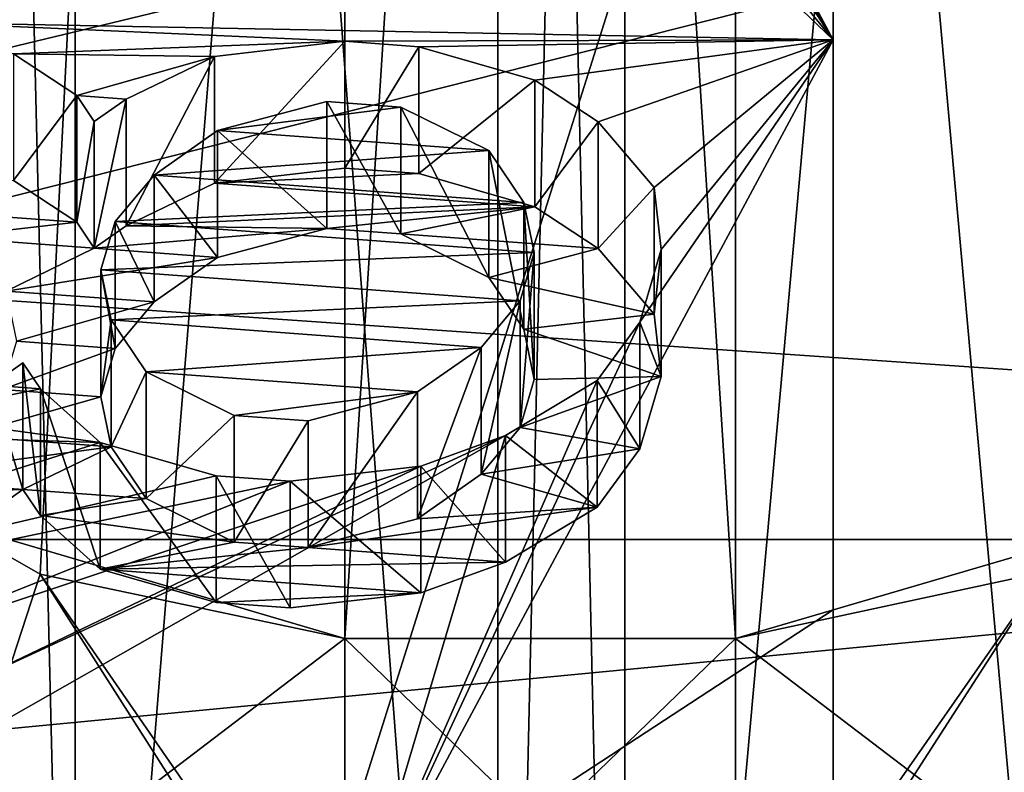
# Model space of a CAD drawing. Header units: millimetres. Extents: x -122 to 122, y -98 to 94.
# Tile 417 of 533: x 79.22 to 82.58, y -14.53 to -11.96. Entities that reach past the tile are written whole.
import ezdxf

# ---------------------------------------------------------------- set-up
doc = ezdxf.new("R2010")
doc.units = ezdxf.units.MM
doc.header["$LTSCALE"] = 26.699852
for name, color, linetype in [('1009', 7, 'CONTINUOUS'), ('1010', 7, 'CONTINUOUS'), ('1012', 7, 'CONTINUOUS'), ('1013', 7, 'CONTINUOUS'), ('1020', 7, 'CONTINUOUS'), ('1021', 7, 'CONTINUOUS'), ('1022', 7, 'CONTINUOUS'), ('1023', 7, 'CONTINUOUS'), ('1133', 7, 'CONTINUOUS'), ('1152', 7, 'CONTINUOUS'), ('1155', 7, 'CONTINUOUS'), ('1156', 7, 'CONTINUOUS'), ('1160', 7, 'CONTINUOUS'), ('1161', 7, 'CONTINUOUS'), ('1162', 7, 'CONTINUOUS'), ('1231', 7, 'CONTINUOUS'), ('1736', 7, 'CONTINUOUS'), ('1737', 7, 'CONTINUOUS'), ('189', 7, 'CONTINUOUS'), ('192', 7, 'CONTINUOUS'), ('193', 7, 'CONTINUOUS'), ('202', 7, 'CONTINUOUS'), ('203', 7, 'CONTINUOUS'), ('206', 7, 'CONTINUOUS'), ('234', 7, 'CONTINUOUS'), ('235', 7, 'CONTINUOUS'), ('236', 7, 'CONTINUOUS'), ('237', 7, 'CONTINUOUS'), ('238', 7, 'CONTINUOUS'), ('239', 7, 'CONTINUOUS'), ('240', 7, 'CONTINUOUS'), ('241', 7, 'CONTINUOUS'), ('242', 7, 'CONTINUOUS'), ('243', 7, 'CONTINUOUS'), ('244', 7, 'CONTINUOUS'), ('245', 7, 'CONTINUOUS'), ('246', 7, 'CONTINUOUS'), ('247', 7, 'CONTINUOUS'), ('248', 7, 'CONTINUOUS'), ('249', 7, 'CONTINUOUS'), ('250', 7, 'CONTINUOUS'), ('251', 7, 'CONTINUOUS'), ('252', 7, 'CONTINUOUS'), ('264', 7, 'CONTINUOUS'), ('265', 7, 'CONTINUOUS'), ('266', 7, 'CONTINUOUS'), ('267', 7, 'CONTINUOUS'), ('268', 7, 'CONTINUOUS'), ('269', 7, 'CONTINUOUS'), ('270', 7, 'CONTINUOUS'), ('271', 7, 'CONTINUOUS'), ('272', 7, 'CONTINUOUS'), ('273', 7, 'CONTINUOUS'), ('274', 7, 'CONTINUOUS'), ('275', 7, 'CONTINUOUS'), ('276', 7, 'CONTINUOUS'), ('277', 7, 'CONTINUOUS'), ('278', 7, 'CONTINUOUS'), ('279', 7, 'CONTINUOUS'), ('280', 7, 'CONTINUOUS'), ('4178', 7, 'CONTINUOUS'), ('4197', 7, 'CONTINUOUS'), ('4200', 7, 'CONTINUOUS'), ('4201', 7, 'CONTINUOUS'), ('4244', 7, 'CONTINUOUS'), ('4245', 7, 'CONTINUOUS'), ('4246', 7, 'CONTINUOUS'), ('4275', 7, 'CONTINUOUS'), ('4781', 7, 'CONTINUOUS'), ('4782', 7, 'CONTINUOUS'), ('4791', 7, 'CONTINUOUS'), ('4792', 7, 'CONTINUOUS'), ('4793', 7, 'CONTINUOUS'), ('4794', 7, 'CONTINUOUS'), ('967', 7, 'CONTINUOUS'), ('969', 7, 'CONTINUOUS')]:
    doc.layers.add(name, color=color, linetype=linetype)

msp = doc.modelspace()

# ---------------------------------------------------------------- linework, layer by layer
at = {"layer": '1009', "color": 250, "linetype": 'Continuous', "true_color": 0x323232}
for points in [[(81.2887, 0, 38.25), (81.2887, -19.125, 33.1255), (83.0113, 0, 38.25), (81.2887, 0, 38.25)], [(83.0113, 0, 38.25), (81.2887, -19.125, 33.1255), (83.0113, -19.125, 33.1255), (83.0113, 0, 38.25)]]:
    msp.add_3dface(points, dxfattribs=at)
at = {"layer": '1010', "color": 250, "linetype": 'Continuous', "true_color": 0x323232}
for points in [[(79.4123, 0, 35.5), (79.4123, -17.75, 30.7439), (80.8557, 0, 38), (79.4123, 0, 35.5)], [(80.8557, 0, 38), (79.4123, -17.75, 30.7439), (80.8557, -19, 32.909), (80.8557, 0, 38)]]:
    msp.add_3dface(points, dxfattribs=at)
at = {"layer": '1012', "color": 250, "linetype": 'Continuous', "true_color": 0x323232}
for points in [[(81.2887, -19.125, -33.1255), (81.2887, 0, -38.25), (83.0113, -19.125, -33.1255), (81.2887, -19.125, -33.1255)], [(83.0113, -19.125, -33.1255), (81.2887, 0, -38.25), (83.0113, 0, -38.25), (83.0113, -19.125, -33.1255)]]:
    msp.add_3dface(points, dxfattribs=at)
at = {"layer": '1013', "color": 250, "linetype": 'Continuous', "true_color": 0x323232}
for points in [[(79.4123, -17.75, -30.7439), (79.4123, 0, -35.5), (80.8557, -19, -32.909), (79.4123, -17.75, -30.7439)], [(80.8557, -19, -32.909), (79.4123, 0, -35.5), (80.8557, 0, -38), (80.8557, -19, -32.909)]]:
    msp.add_3dface(points, dxfattribs=at)
at = {"layer": '1020', "color": 250, "linetype": 'Continuous', "true_color": 0x323232}
for points in [[(81.2887, -19.125, 33.1255), (81.2887, 0, 38.25), (80.8557, -19, 32.909), (81.2887, -19.125, 33.1255)], [(81.2887, 0, 38.25), (80.8557, 0, 38), (80.8557, -19, 32.909), (81.2887, 0, 38.25)]]:
    msp.add_3dface(points, dxfattribs=at)
at = {"layer": '1021', "color": 250, "linetype": 'Continuous', "true_color": 0x323232}
for points in [[(81.2887, 0, -38.25), (81.2887, -19.125, -33.1255), (80.8557, 0, -38), (81.2887, 0, -38.25)], [(81.2887, -19.125, -33.1255), (80.8557, -19, -32.909), (80.8557, 0, -38), (81.2887, -19.125, -33.1255)]]:
    msp.add_3dface(points, dxfattribs=at)
at = {"layer": '1022', "color": 250, "linetype": 'Continuous', "true_color": 0x323232}
for points in [[(78.9793, 0, 35.25), (78.9793, -17.625, 30.5274), (79.4123, 0, 35.5), (78.9793, 0, 35.25)], [(78.9793, -17.625, 30.5274), (79.4123, -17.75, 30.7439), (79.4123, 0, 35.5), (78.9793, -17.625, 30.5274)]]:
    msp.add_3dface(points, dxfattribs=at)
at = {"layer": '1023', "color": 250, "linetype": 'Continuous', "true_color": 0x323232}
for points in [[(78.9793, -17.625, -30.5274), (78.9793, 0, -35.25), (79.4123, -17.75, -30.7439), (78.9793, -17.625, -30.5274)], [(78.9793, 0, -35.25), (79.4123, 0, -35.5), (79.4123, -17.75, -30.7439), (78.9793, 0, -35.25)]]:
    msp.add_3dface(points, dxfattribs=at)
at = {"layer": '1133', "color": 250, "linetype": 'Continuous', "true_color": 0x323232}
for points in [[(103.1595, -13.7317, -39.9563), (103.1595, 4.0619, -42.0543), (36.8405, -13.7317, -39.9563), (103.1595, -13.7317, -39.9563)], [(36.8405, -13.7317, -39.9563), (103.1595, 4.0619, -42.0543), (36.8405, 4.0619, -42.0543), (36.8405, -13.7317, -39.9563)]]:
    msp.add_3dface(points, dxfattribs=at)
at = {"layer": '1152', "color": 250, "linetype": 'Continuous', "true_color": 0x323232}
for points in [[(80.3327, -14.0706, -51.3574), (80.3327, 6.8023, -52.8137), (81.6673, -14.0706, -51.3574), (80.3327, -14.0706, -51.3574)], [(81.6673, -14.0706, -51.3574), (80.3327, 6.8023, -52.8137), (81.6673, 6.8023, -52.8137), (81.6673, -14.0706, -51.3574)]]:
    msp.add_3dface(points, dxfattribs=at)
at = {"layer": '1155', "color": 250, "linetype": 'Continuous', "true_color": 0x323232}
for points in [[(78.9815, 6.8822, -52.2735), (80.3327, 6.8023, -52.8137), (78.9799, -13.6721, -50.9196), (78.9815, 6.8822, -52.2735)], [(80.3327, 6.8023, -52.8137), (80.3327, -14.0706, -51.3574), (78.9799, -13.6721, -50.9196), (80.3327, 6.8023, -52.8137)], [(78.9799, -13.6721, -50.9196), (80.3327, -14.0706, -51.3574), (79.2933, -13.8509, -51.1153), (78.9799, -13.6721, -50.9196)]]:
    msp.add_3dface(points, dxfattribs=at)
at = {"layer": '1156', "color": 250, "linetype": 'Continuous', "true_color": 0x323232}
for points in [[(81.6673, 6.8023, -52.8137), (83.0185, 6.8814, -52.2736), (83.015, -13.6756, -50.9235), (81.6673, 6.8023, -52.8137)], [(81.6673, -14.0706, -51.3574), (81.6673, 6.8023, -52.8137), (82.7243, -13.8427, -51.1063), (81.6673, -14.0706, -51.3574)], [(81.6673, 6.8023, -52.8137), (83.015, -13.6756, -50.9235), (82.7243, -13.8427, -51.1063), (81.6673, 6.8023, -52.8137)]]:
    msp.add_3dface(points, dxfattribs=at)
at = {"layer": '1160', "color": 250, "linetype": 'Continuous', "true_color": 0x323232}
for points in [[(78.9799, -13.6721, -50.9196), (79.2933, -13.8509, -51.1153), (78.8532, -15.1979, -51.0817), (78.9799, -13.6721, -50.9196)], [(79.2933, -13.8509, -51.1153), (80.3327, -14.0706, -51.3574), (78.8532, -15.1979, -51.0817), (79.2933, -13.8509, -51.1153)], [(78.8532, -15.1979, -51.0817), (80.3327, -14.0706, -51.3574), (80.3327, -15.3592, -51.4364), (78.8532, -15.1979, -51.0817)]]:
    msp.add_3dface(points, dxfattribs=at)
at = {"layer": '1161', "color": 250, "linetype": 'Continuous', "true_color": 0x323232}
for points in [[(80.3327, -14.0706, -51.3574), (81.6673, -14.0706, -51.3574), (81.6673, -15.3592, -51.4364), (80.3327, -14.0706, -51.3574)], [(80.3327, -15.3592, -51.4364), (80.3327, -14.0706, -51.3574), (81.6673, -15.3592, -51.4364), (80.3327, -15.3592, -51.4364)]]:
    msp.add_3dface(points, dxfattribs=at)
at = {"layer": '1162', "color": 250, "linetype": 'Continuous', "true_color": 0x323232}
for points in [[(81.6673, -14.0706, -51.3574), (82.7243, -13.8427, -51.1063), (81.6673, -15.3592, -51.4364), (81.6673, -14.0706, -51.3574)], [(82.7243, -13.8427, -51.1063), (81.6673, -15.4838, -51.4926), (81.6673, -15.3592, -51.4364), (82.7243, -13.8427, -51.1063)], [(81.6673, -15.4838, -51.4926), (82.7243, -13.8427, -51.1063), (83.1468, -15.1978, -51.0817), (81.6673, -15.4838, -51.4926)]]:
    msp.add_3dface(points, dxfattribs=at)
at = {"layer": '1231', "color": 250, "linetype": 'Continuous', "true_color": 0x323232}
for points in [[(103.1595, -13.7317, -39.9563), (36.8405, -13.7317, -39.9563), (35.9716, -19.4191, -39.7149), (103.1595, -13.7317, -39.9563)], [(103.5236, -17.3593, -39.4205), (103.1595, -13.7317, -39.9563), (35.9716, -19.4191, -39.7149), (103.5236, -17.3593, -39.4205)]]:
    msp.add_3dface(points, dxfattribs=at)
at = {"layer": '1736', "color": 250, "linetype": 'Continuous', "true_color": 0x323232}
for points in [[(31.5, -4.939, -46.9912), (108.5, -23.625, -40.9197), (31.5, -23.625, -40.9197), (31.5, -4.939, -46.9912)], [(108.5, -4.939, -46.9912), (108.5, -23.625, -40.9197), (31.5, -4.939, -46.9912), (108.5, -4.939, -46.9912)]]:
    msp.add_3dface(points, dxfattribs=at)
at = {"layer": '1737', "color": 250, "linetype": 'Continuous', "true_color": 0x323232}
for points in [[(108.5, -5.148, -48.9802), (108.5, -24.625, -42.6518), (31.5, -5.148, -48.9802), (108.5, -5.148, -48.9802)], [(31.5, -5.148, -48.9802), (108.5, -24.625, -42.6518), (31.5, -24.625, -42.6518), (31.5, -5.148, -48.9802)]]:
    msp.add_3dface(points, dxfattribs=at)
at = {"layer": '189', "color": 7, "linetype": 'Continuous', "true_color": 0xf5f5f5}
for points in [[(82, -12.025, 77.9279), (80.3912, -9.0246, 72.731), (80.8335, -10.0958, 74.5865), (82, -12.025, 77.9279)], [(80.921, -10.3456, 75.0192), (82, -12.025, 77.9279), (80.8335, -10.0958, 74.5865), (80.921, -10.3456, 75.0192)], [(80.8203, -10.5847, 75.4333), (82, -12.025, 77.9279), (80.921, -10.3456, 75.0192), (80.8203, -10.5847, 75.4333)], [(80.6637, -10.7453, 75.7114), (82, -12.025, 77.9279), (80.8203, -10.5847, 75.4333), (80.6637, -10.7453, 75.7114)], [(78.6368, -11.9473, 77.7933), (78.8894, -11.9659, 77.8256), (80.6637, -10.7453, 75.7114), (78.6368, -11.9473, 77.7933)], [(78.8894, -11.9659, 77.8256), (82, -12.025, 77.9279), (80.6637, -10.7453, 75.7114), (78.8894, -11.9659, 77.8256)], [(80.3329, -12.0305, 77.9374), (82, -12.025, 77.9279), (78.8894, -11.9659, 77.8256), (80.3329, -12.0305, 77.9374)], [(79.2018, -12.0733, 78.0115), (80.3329, -12.0305, 77.9374), (78.8894, -11.9659, 77.8256), (79.2018, -12.0733, 78.0115)], [(79.8875, -12.0818, 78.0263), (80.3329, -12.0305, 77.9374), (79.2018, -12.0733, 78.0115), (79.8875, -12.0818, 78.0263)], [(80.5854, -12.0492, 77.9698), (82, -12.025, 77.9279), (80.3329, -12.0305, 77.9374), (80.5854, -12.0492, 77.9698)], [(80.3912, -15.0254, 83.1247), (82, -12.025, 77.9279), (81.3398, -12.9894, 79.5983), (80.3912, -15.0254, 83.1247)], [(80.982, -12.1627, 78.1664), (82, -12.025, 77.9279), (80.5854, -12.0492, 77.9698), (80.982, -12.1627, 78.1664)], [(81.198, -12.305, 78.413), (82, -12.025, 77.9279), (80.982, -12.1627, 78.1664), (81.198, -12.305, 78.413)], [(81.3897, -12.5298, 78.8022), (82, -12.025, 77.9279), (81.198, -12.305, 78.413), (81.3897, -12.5298, 78.8022)], [(81.3398, -12.9894, 79.5983), (82, -12.025, 77.9279), (81.4129, -12.7421, 79.17), (81.3398, -12.9894, 79.5983)], [(81.4129, -12.7421, 79.17), (82, -12.025, 77.9279), (81.3897, -12.5298, 78.8022), (81.4129, -12.7421, 79.17)], [(79.4178, -12.2156, 78.258), (79.8875, -12.0818, 78.0263), (79.2018, -12.0733, 78.0115), (79.4178, -12.2156, 78.258)], [(79.5862, -12.228, 78.2796), (79.8875, -12.0818, 78.0263), (79.4178, -12.2156, 78.258), (79.5862, -12.228, 78.2796)], [(79.4776, -12.3042, 78.4116), (79.5862, -12.228, 78.2796), (79.4178, -12.2156, 78.258), (79.4776, -12.3042, 78.4116)], [(80.2719, -12.2366, 78.2944), (79.8986, -12.3354, 78.4655), (80.5245, -12.2553, 78.3267), (80.2719, -12.2366, 78.2944)], [(80.5245, -12.2553, 78.3267), (79.8986, -12.3354, 78.4655), (80.8247, -12.4038, 78.584), (80.5245, -12.2553, 78.3267)], [(79.8986, -12.3354, 78.4655), (79.6815, -12.4878, 78.7295), (80.8247, -12.4038, 78.584), (79.8986, -12.3354, 78.4655)], [(80.8247, -12.4038, 78.584), (79.6815, -12.4878, 78.7295), (80.9444, -12.5811, 78.8911), (80.8247, -12.4038, 78.584)], [(79.6815, -12.4878, 78.7295), (79.5485, -12.6464, 79.0043), (80.9444, -12.5811, 78.8911), (79.6815, -12.4878, 78.7295)], [(80.9444, -12.5811, 78.8911), (79.5485, -12.6464, 79.0043), (80.9798, -12.7522, 79.1875), (80.9444, -12.5811, 78.8911)], [(79.5485, -12.6464, 79.0043), (79.4998, -12.8113, 79.2899), (80.9798, -12.7522, 79.1875), (79.5485, -12.6464, 79.0043)], [(79.4998, -12.8113, 79.2899), (80.9311, -12.9171, 79.4731), (80.9798, -12.7522, 79.1875), (79.4998, -12.8113, 79.2899)], [(79.5353, -12.9824, 79.5862), (80.9311, -12.9171, 79.4731), (79.4998, -12.8113, 79.2899), (79.5353, -12.9824, 79.5862)], [(80.7981, -13.0758, 79.7479), (80.9311, -12.9171, 79.4731), (79.5353, -12.9824, 79.5862), (80.7981, -13.0758, 79.7479)], [(79.6549, -13.1597, 79.8933), (80.7981, -13.0758, 79.7479), (79.5353, -12.9824, 79.5862), (79.6549, -13.1597, 79.8933)], [(81.1947, -13.1893, 79.9445), (80.3912, -15.0254, 83.1247), (81.3398, -12.9894, 79.5983), (81.1947, -13.1893, 79.9445)], [(80.581, -13.2282, 80.0119), (80.7981, -13.0758, 79.7479), (79.6549, -13.1597, 79.8933), (80.581, -13.2282, 80.0119)], [(79.2339, -13.1286, 79.8394), (79.1254, -13.2048, 79.9715), (79.2938, -13.2173, 79.993), (79.2339, -13.1286, 79.8394)], [(79.9551, -13.3083, 80.1506), (80.581, -13.2282, 80.0119), (79.6549, -13.1597, 79.8933), (79.9551, -13.3083, 80.1506)], [(79.1254, -13.2048, 79.9715), (78.8362, -13.3098, 80.1533), (79.2938, -13.2173, 79.993), (79.1254, -13.2048, 79.9715)], [(80.8812, -13.3767, 80.2692), (80.3912, -15.0254, 83.1247), (81.1947, -13.1893, 79.9445), (80.8812, -13.3767, 80.2692)], [(79.2938, -13.2173, 79.993), (78.8362, -13.3098, 80.1533), (79.4976, -13.4008, 80.3109), (79.2938, -13.2173, 79.993)], [(80.2077, -13.3269, 80.183), (80.581, -13.2282, 80.0119), (79.9551, -13.3083, 80.1506), (80.2077, -13.3269, 80.183)], [(78.8362, -13.3098, 80.1533), (78.4751, -13.3674, 80.253), (79.4976, -13.4008, 80.3109), (78.8362, -13.3098, 80.1533)], [(79.4976, -13.4008, 80.3109), (78.4751, -13.3674, 80.253), (77.0277, -14.1857, 81.6703), (79.4976, -13.4008, 80.3109)], [(80.3912, -15.0254, 83.1247), (80.8812, -13.3767, 80.2692), (78.4996, -14.7324, 82.6172), (80.3912, -15.0254, 83.1247)], [(80.8812, -13.3767, 80.2692), (79.0561, -14.2197, 81.7292), (78.4996, -14.7324, 82.6172), (80.8812, -13.3767, 80.2692)], [(80.8812, -13.3767, 80.2692), (80.5921, -13.4817, 80.451), (79.0561, -14.2197, 81.7292), (80.8812, -13.3767, 80.2692)], [(79.8942, -13.5144, 80.5076), (79.4976, -13.4008, 80.3109), (77.0277, -14.1857, 81.6703), (79.8942, -13.5144, 80.5076)], [(80.1468, -13.533, 80.5399), (79.8942, -13.5144, 80.5076), (77.0277, -14.1857, 81.6703), (80.1468, -13.533, 80.5399)], [(80.5921, -13.4817, 80.451), (80.1468, -13.533, 80.5399), (78.6821, -14.1182, 81.5534), (80.5921, -13.4817, 80.451)], [(79.0561, -14.2197, 81.7292), (80.5921, -13.4817, 80.451), (78.6821, -14.1182, 81.5534), (79.0561, -14.2197, 81.7292)], [(80.1468, -13.533, 80.5399), (77.0277, -14.1857, 81.6703), (78.6821, -14.1182, 81.5534), (80.1468, -13.533, 80.5399)]]:
    msp.add_3dface(points, dxfattribs=at)
at = {"layer": '192', "color": 7, "linetype": 'Continuous', "true_color": 0xf5f5f5}
for points in [[(82, -10.5551, 74.8312), (82, -19.3673, 65.6888), (82, -9.4891, 71.392), (82, -10.5551, 74.8312)], [(82, -12.025, 77.9279), (82, -21.8129, 68.3317), (82, -10.5551, 74.8312), (82, -12.025, 77.9279)], [(82, -21.8129, 68.3317), (82, -19.3673, 65.6888), (82, -10.5551, 74.8312), (82, -21.8129, 68.3317)], [(82, -12.025, 77.9279), (82, -23.7596, 71.1529), (82, -21.8129, 68.3317), (82, -12.025, 77.9279)], [(82, -23.7596, 71.1529), (82, -12.025, 77.9279), (82, -13.9722, 80.7496), (82, -23.7596, 71.1529)], [(82, -25.2297, 74.25), (82, -23.7596, 71.1529), (82, -13.9722, 80.7496), (82, -25.2297, 74.25)], [(82, -16.4173, 83.392), (82, -25.2297, 74.25), (82, -13.9722, 80.7496), (82, -16.4173, 83.392)]]:
    msp.add_3dface(points, dxfattribs=at)
at = {"layer": '193', "color": 7, "linetype": 'Continuous', "true_color": 0xf5f5f5}
for points in [[(82, -9.4891, 71.392), (78.9428, -19.1771, 63.7605), (78.9428, -7.9143, 70.2631), (82, -9.4891, 71.392)], [(82, -9.4891, 71.392), (82, -19.3673, 65.6888), (78.9428, -19.1771, 63.7605), (82, -9.4891, 71.392)]]:
    msp.add_3dface(points, dxfattribs=at)
at = {"layer": '202', "color": 7, "linetype": 'Continuous', "true_color": 0xf5f5f5}
msp.add_3dface([(80.3912, -9.0246, 72.731), (82, -12.025, 77.9279), (82, -10.5551, 74.8312), (80.3912, -9.0246, 72.731)], dxfattribs=at)
at = {"layer": '203', "color": 7, "linetype": 'Continuous', "true_color": 0xf5f5f5}
for points in [[(82, -12.025, 77.9279), (80.3912, -15.0254, 83.1247), (82, -13.9722, 80.7496), (82, -12.025, 77.9279)], [(80.3912, -15.0254, 83.1247), (82, -16.4173, 83.392), (82, -13.9722, 80.7496), (80.3912, -15.0254, 83.1247)]]:
    msp.add_3dface(points, dxfattribs=at)
at = {"layer": '206', "color": 7, "linetype": 'Continuous', "true_color": 0xf5f5f5}
for points in [[(80.3329, -12.4635, 77.6874), (79.8875, -12.5148, 77.7763), (80.5854, -12.4822, 77.7198), (80.3329, -12.4635, 77.6874)], [(80.5854, -12.4822, 77.7198), (79.8875, -12.5148, 77.7763), (80.982, -12.5957, 77.9164), (80.5854, -12.4822, 77.7198)], [(79.2018, -12.5063, 77.7615), (78.7443, -12.5988, 77.9218), (79.4178, -12.6486, 78.008), (79.2018, -12.5063, 77.7615)], [(79.8875, -12.5148, 77.7763), (79.5862, -12.661, 78.0296), (80.982, -12.5957, 77.9164), (79.8875, -12.5148, 77.7763)], [(78.7443, -12.5988, 77.9218), (78.9725, -12.6999, 78.0969), (79.4178, -12.6486, 78.008), (78.7443, -12.5988, 77.9218)], [(79.5862, -12.661, 78.0296), (80.2719, -12.6696, 78.0444), (80.982, -12.5957, 77.9164), (79.5862, -12.661, 78.0296)], [(80.2719, -12.6696, 78.0444), (80.5245, -12.6883, 78.0767), (80.982, -12.5957, 77.9164), (80.2719, -12.6696, 78.0444)], [(80.982, -12.5957, 77.9164), (80.5245, -12.6883, 78.0767), (81.198, -12.7381, 78.163), (80.982, -12.5957, 77.9164)], [(79.4178, -12.6486, 78.008), (78.9725, -12.6999, 78.0969), (79.4776, -12.7373, 78.1616), (79.4178, -12.6486, 78.008)], [(79.4776, -12.7373, 78.1616), (80.2719, -12.6696, 78.0444), (79.5862, -12.661, 78.0296), (79.4776, -12.7373, 78.1616)], [(79.8986, -12.7684, 78.2155), (80.2719, -12.6696, 78.0444), (79.4776, -12.7373, 78.1616), (79.8986, -12.7684, 78.2155)], [(78.9725, -12.6999, 78.0969), (79.1763, -12.8835, 78.4148), (79.4776, -12.7373, 78.1616), (78.9725, -12.6999, 78.0969)], [(80.5245, -12.6883, 78.0767), (80.8247, -12.8368, 78.334), (81.198, -12.7381, 78.163), (80.5245, -12.6883, 78.0767)], [(79.1763, -12.8835, 78.4148), (79.8986, -12.7684, 78.2155), (79.4776, -12.7373, 78.1616), (79.1763, -12.8835, 78.4148)], [(81.198, -12.7381, 78.163), (80.8247, -12.8368, 78.334), (81.3897, -12.9628, 78.5522), (81.198, -12.7381, 78.163)], [(79.6815, -12.9208, 78.4795), (79.8986, -12.7684, 78.2155), (79.1763, -12.8835, 78.4148), (79.6815, -12.9208, 78.4795)], [(80.8247, -12.8368, 78.334), (80.9444, -13.0141, 78.6411), (81.3897, -12.9628, 78.5522), (80.8247, -12.8368, 78.334)], [(79.2118, -13.0546, 78.7112), (79.6815, -12.9208, 78.4795), (79.1763, -12.8835, 78.4148), (79.2118, -13.0546, 78.7112)], [(79.5485, -13.0795, 78.7543), (79.6815, -12.9208, 78.4795), (79.2118, -13.0546, 78.7112), (79.5485, -13.0795, 78.7543)], [(81.3897, -12.9628, 78.5522), (80.9444, -13.0141, 78.6411), (81.4129, -13.1751, 78.92), (81.3897, -12.9628, 78.5522)], [(80.9444, -13.0141, 78.6411), (80.9798, -13.1852, 78.9375), (81.4129, -13.1751, 78.92), (80.9444, -13.0141, 78.6411)], [(79.163, -13.2194, 78.9967), (79.5485, -13.0795, 78.7543), (79.2118, -13.0546, 78.7112), (79.163, -13.2194, 78.9967)], [(79.4998, -13.2443, 79.0399), (79.5485, -13.0795, 78.7543), (79.163, -13.2194, 78.9967), (79.4998, -13.2443, 79.0399)], [(80.9798, -13.1852, 78.9375), (80.9311, -13.3501, 79.2231), (81.4129, -13.1751, 78.92), (80.9798, -13.1852, 78.9375)], [(81.4129, -13.1751, 78.92), (80.9311, -13.3501, 79.2231), (81.3398, -13.4224, 79.3483), (81.4129, -13.1751, 78.92)], [(79.0301, -13.3781, 79.2715), (79.4998, -13.2443, 79.0399), (79.163, -13.2194, 78.9967), (79.0301, -13.3781, 79.2715)], [(79.5353, -13.4154, 79.3362), (79.4998, -13.2443, 79.0399), (79.0301, -13.3781, 79.2715), (79.5353, -13.4154, 79.3362)], [(78.7288, -13.5243, 79.5248), (79.5353, -13.4154, 79.3362), (79.0301, -13.3781, 79.2715), (78.7288, -13.5243, 79.5248)], [(80.9311, -13.3501, 79.2231), (80.7981, -13.5088, 79.4979), (81.3398, -13.4224, 79.3483), (80.9311, -13.3501, 79.2231)], [(79.5353, -13.4154, 79.3362), (78.7288, -13.5243, 79.5248), (79.2339, -13.5616, 79.5894), (79.5353, -13.4154, 79.3362)], [(79.6549, -13.5927, 79.6433), (79.5353, -13.4154, 79.3362), (79.2339, -13.5616, 79.5894), (79.6549, -13.5927, 79.6433)], [(81.3398, -13.4224, 79.3483), (80.7981, -13.5088, 79.4979), (81.1947, -13.6223, 79.6945), (81.3398, -13.4224, 79.3483)], [(80.7981, -13.5088, 79.4979), (80.581, -13.6612, 79.7619), (81.1947, -13.6223, 79.6945), (80.7981, -13.5088, 79.4979)], [(78.7288, -13.5243, 79.5248), (78.4518, -13.5881, 79.6352), (79.2339, -13.5616, 79.5894), (78.7288, -13.5243, 79.5248)], [(79.2339, -13.5616, 79.5894), (78.4518, -13.5881, 79.6352), (79.1254, -13.6379, 79.7215), (79.2339, -13.5616, 79.5894)], [(79.2938, -13.6503, 79.743), (79.6549, -13.5927, 79.6433), (79.2339, -13.5616, 79.5894), (79.2938, -13.6503, 79.743)], [(79.9551, -13.7413, 79.9006), (79.6549, -13.5927, 79.6433), (79.2938, -13.6503, 79.743), (79.9551, -13.7413, 79.9006)], [(80.581, -13.6612, 79.7619), (80.2077, -13.76, 79.933), (81.1947, -13.6223, 79.6945), (80.581, -13.6612, 79.7619)], [(81.1947, -13.6223, 79.6945), (80.2077, -13.76, 79.933), (80.8812, -13.8097, 80.0192), (81.1947, -13.6223, 79.6945)], [(79.4976, -13.8338, 80.0609), (79.9551, -13.7413, 79.9006), (79.2938, -13.6503, 79.743), (79.4976, -13.8338, 80.0609)], [(80.2077, -13.76, 79.933), (79.9551, -13.7413, 79.9006), (79.4976, -13.8338, 80.0609), (80.2077, -13.76, 79.933)], [(80.8812, -13.8097, 80.0192), (80.2077, -13.76, 79.933), (79.4976, -13.8338, 80.0609), (80.8812, -13.8097, 80.0192)], [(80.5921, -13.9147, 80.201), (80.8812, -13.8097, 80.0192), (79.4976, -13.8338, 80.0609), (80.5921, -13.9147, 80.201)], [(79.8942, -13.9474, 80.2576), (80.5921, -13.9147, 80.201), (79.4976, -13.8338, 80.0609), (79.8942, -13.9474, 80.2576)], [(80.1468, -13.9661, 80.2899), (80.5921, -13.9147, 80.201), (79.8942, -13.9474, 80.2576), (80.1468, -13.9661, 80.2899)]]:
    msp.add_3dface(points, dxfattribs=at)
at = {"layer": '234', "color": 7, "linetype": 'Continuous', "true_color": 0xf5f5f5}
for points in [[(79.2339, -13.1286, 79.8394), (79.2938, -13.2173, 79.993), (79.2938, -13.6503, 79.743), (79.2339, -13.1286, 79.8394)], [(79.2339, -13.1286, 79.8394), (79.2938, -13.6503, 79.743), (79.2339, -13.5616, 79.5894), (79.2339, -13.1286, 79.8394)]]:
    msp.add_3dface(points, dxfattribs=at)
at = {"layer": '235', "color": 7, "linetype": 'Continuous', "true_color": 0xf5f5f5}
for points in [[(79.2938, -13.2173, 79.993), (79.4976, -13.4008, 80.3109), (79.4976, -13.8338, 80.0609), (79.2938, -13.2173, 79.993)], [(79.2938, -13.2173, 79.993), (79.4976, -13.8338, 80.0609), (79.2938, -13.6503, 79.743), (79.2938, -13.2173, 79.993)]]:
    msp.add_3dface(points, dxfattribs=at)
at = {"layer": '236', "color": 7, "linetype": 'Continuous', "true_color": 0xf5f5f5}
for points in [[(79.4976, -13.4008, 80.3109), (79.8942, -13.5144, 80.5076), (79.8942, -13.9474, 80.2576), (79.4976, -13.4008, 80.3109)], [(79.4976, -13.4008, 80.3109), (79.8942, -13.9474, 80.2576), (79.4976, -13.8338, 80.0609), (79.4976, -13.4008, 80.3109)]]:
    msp.add_3dface(points, dxfattribs=at)
at = {"layer": '237', "color": 7, "linetype": 'Continuous', "true_color": 0xf5f5f5}
for points in [[(79.8942, -13.5144, 80.5076), (80.1468, -13.533, 80.5399), (80.1468, -13.9661, 80.2899), (79.8942, -13.5144, 80.5076)], [(79.8942, -13.5144, 80.5076), (80.1468, -13.9661, 80.2899), (79.8942, -13.9474, 80.2576), (79.8942, -13.5144, 80.5076)]]:
    msp.add_3dface(points, dxfattribs=at)
at = {"layer": '238', "color": 7, "linetype": 'Continuous', "true_color": 0xf5f5f5}
for points in [[(80.1468, -13.533, 80.5399), (80.5921, -13.4817, 80.451), (80.5921, -13.9147, 80.201), (80.1468, -13.533, 80.5399)], [(80.1468, -13.533, 80.5399), (80.5921, -13.9147, 80.201), (80.1468, -13.9661, 80.2899), (80.1468, -13.533, 80.5399)]]:
    msp.add_3dface(points, dxfattribs=at)
at = {"layer": '239', "color": 7, "linetype": 'Continuous', "true_color": 0xf5f5f5}
for points in [[(80.5921, -13.4817, 80.451), (80.8812, -13.3767, 80.2692), (80.8812, -13.8097, 80.0192), (80.5921, -13.4817, 80.451)], [(80.5921, -13.4817, 80.451), (80.8812, -13.8097, 80.0192), (80.5921, -13.9147, 80.201), (80.5921, -13.4817, 80.451)]]:
    msp.add_3dface(points, dxfattribs=at)
at = {"layer": '240', "color": 7, "linetype": 'Continuous', "true_color": 0xf5f5f5}
for points in [[(80.8812, -13.3767, 80.2692), (81.1947, -13.1893, 79.9445), (81.1947, -13.6223, 79.6945), (80.8812, -13.3767, 80.2692)], [(80.8812, -13.3767, 80.2692), (81.1947, -13.6223, 79.6945), (80.8812, -13.8097, 80.0192), (80.8812, -13.3767, 80.2692)]]:
    msp.add_3dface(points, dxfattribs=at)
at = {"layer": '241', "color": 7, "linetype": 'Continuous', "true_color": 0xf5f5f5}
for points in [[(81.1947, -13.1893, 79.9445), (81.3398, -12.9894, 79.5983), (81.3398, -13.4224, 79.3483), (81.1947, -13.1893, 79.9445)], [(81.1947, -13.1893, 79.9445), (81.3398, -13.4224, 79.3483), (81.1947, -13.6223, 79.6945), (81.1947, -13.1893, 79.9445)]]:
    msp.add_3dface(points, dxfattribs=at)
at = {"layer": '242', "color": 7, "linetype": 'Continuous', "true_color": 0xf5f5f5}
for points in [[(81.3398, -12.9894, 79.5983), (81.4129, -12.7421, 79.17), (81.4129, -13.1751, 78.92), (81.3398, -12.9894, 79.5983)], [(81.3398, -12.9894, 79.5983), (81.4129, -13.1751, 78.92), (81.3398, -13.4224, 79.3483), (81.3398, -12.9894, 79.5983)]]:
    msp.add_3dface(points, dxfattribs=at)
at = {"layer": '243', "color": 7, "linetype": 'Continuous', "true_color": 0xf5f5f5}
for points in [[(81.4129, -12.7421, 79.17), (81.3897, -12.5298, 78.8022), (81.3897, -12.9628, 78.5522), (81.4129, -12.7421, 79.17)], [(81.4129, -12.7421, 79.17), (81.3897, -12.9628, 78.5522), (81.4129, -13.1751, 78.92), (81.4129, -12.7421, 79.17)]]:
    msp.add_3dface(points, dxfattribs=at)
at = {"layer": '244', "color": 7, "linetype": 'Continuous', "true_color": 0xf5f5f5}
for points in [[(81.3897, -12.5298, 78.8022), (81.198, -12.305, 78.413), (81.198, -12.7381, 78.163), (81.3897, -12.5298, 78.8022)], [(81.3897, -12.5298, 78.8022), (81.198, -12.7381, 78.163), (81.3897, -12.9628, 78.5522), (81.3897, -12.5298, 78.8022)]]:
    msp.add_3dface(points, dxfattribs=at)
at = {"layer": '245', "color": 7, "linetype": 'Continuous', "true_color": 0xf5f5f5}
for points in [[(81.198, -12.305, 78.413), (80.982, -12.1627, 78.1664), (80.982, -12.5957, 77.9164), (81.198, -12.305, 78.413)], [(81.198, -12.305, 78.413), (80.982, -12.5957, 77.9164), (81.198, -12.7381, 78.163), (81.198, -12.305, 78.413)]]:
    msp.add_3dface(points, dxfattribs=at)
at = {"layer": '246', "color": 7, "linetype": 'Continuous', "true_color": 0xf5f5f5}
for points in [[(80.982, -12.1627, 78.1664), (80.5854, -12.0492, 77.9698), (80.5854, -12.4822, 77.7198), (80.982, -12.1627, 78.1664)], [(80.982, -12.1627, 78.1664), (80.5854, -12.4822, 77.7198), (80.982, -12.5957, 77.9164), (80.982, -12.1627, 78.1664)]]:
    msp.add_3dface(points, dxfattribs=at)
at = {"layer": '247', "color": 7, "linetype": 'Continuous', "true_color": 0xf5f5f5}
for points in [[(80.5854, -12.0492, 77.9698), (80.3329, -12.0305, 77.9374), (80.3329, -12.4635, 77.6874), (80.5854, -12.0492, 77.9698)], [(80.5854, -12.0492, 77.9698), (80.3329, -12.4635, 77.6874), (80.5854, -12.4822, 77.7198), (80.5854, -12.0492, 77.9698)]]:
    msp.add_3dface(points, dxfattribs=at)
at = {"layer": '248', "color": 7, "linetype": 'Continuous', "true_color": 0xf5f5f5}
for points in [[(80.3329, -12.0305, 77.9374), (79.8875, -12.0818, 78.0263), (79.8875, -12.5148, 77.7763), (80.3329, -12.0305, 77.9374)], [(80.3329, -12.0305, 77.9374), (79.8875, -12.5148, 77.7763), (80.3329, -12.4635, 77.6874), (80.3329, -12.0305, 77.9374)]]:
    msp.add_3dface(points, dxfattribs=at)
at = {"layer": '249', "color": 7, "linetype": 'Continuous', "true_color": 0xf5f5f5}
for points in [[(79.8875, -12.0818, 78.0263), (79.5862, -12.228, 78.2796), (79.5862, -12.661, 78.0296), (79.8875, -12.0818, 78.0263)], [(79.8875, -12.0818, 78.0263), (79.5862, -12.661, 78.0296), (79.8875, -12.5148, 77.7763), (79.8875, -12.0818, 78.0263)]]:
    msp.add_3dface(points, dxfattribs=at)
at = {"layer": '250', "color": 7, "linetype": 'Continuous', "true_color": 0xf5f5f5}
for points in [[(79.5862, -12.228, 78.2796), (79.4776, -12.3042, 78.4116), (79.4776, -12.7373, 78.1616), (79.5862, -12.228, 78.2796)], [(79.5862, -12.228, 78.2796), (79.4776, -12.7373, 78.1616), (79.5862, -12.661, 78.0296), (79.5862, -12.228, 78.2796)]]:
    msp.add_3dface(points, dxfattribs=at)
at = {"layer": '251', "color": 7, "linetype": 'Continuous', "true_color": 0xf5f5f5}
for points in [[(79.4776, -12.3042, 78.4116), (79.4178, -12.2156, 78.258), (79.4178, -12.6486, 78.008), (79.4776, -12.3042, 78.4116)], [(79.4776, -12.3042, 78.4116), (79.4178, -12.6486, 78.008), (79.4776, -12.7373, 78.1616), (79.4776, -12.3042, 78.4116)]]:
    msp.add_3dface(points, dxfattribs=at)
at = {"layer": '252', "color": 7, "linetype": 'Continuous', "true_color": 0xf5f5f5}
for points in [[(79.4178, -12.2156, 78.258), (79.2018, -12.0733, 78.0115), (79.2018, -12.5063, 77.7615), (79.4178, -12.2156, 78.258)], [(79.4178, -12.2156, 78.258), (79.2018, -12.5063, 77.7615), (79.4178, -12.6486, 78.008), (79.4178, -12.2156, 78.258)]]:
    msp.add_3dface(points, dxfattribs=at)
at = {"layer": '264', "color": 7, "linetype": 'Continuous', "true_color": 0xf5f5f5}
for points in [[(79.1254, -13.2048, 79.9715), (79.2339, -13.1286, 79.8394), (79.2339, -13.5616, 79.5894), (79.1254, -13.2048, 79.9715)], [(79.1254, -13.2048, 79.9715), (79.2339, -13.5616, 79.5894), (79.1254, -13.6379, 79.7215), (79.1254, -13.2048, 79.9715)]]:
    msp.add_3dface(points, dxfattribs=at)
at = {"layer": '265', "color": 7, "linetype": 'Continuous', "true_color": 0xf5f5f5}
for points in [[(80.9311, -12.9171, 79.4731), (80.7981, -13.0758, 79.7479), (80.7981, -13.5088, 79.4979), (80.9311, -12.9171, 79.4731)], [(80.9311, -13.3501, 79.2231), (80.9311, -12.9171, 79.4731), (80.7981, -13.5088, 79.4979), (80.9311, -13.3501, 79.2231)]]:
    msp.add_3dface(points, dxfattribs=at)
at = {"layer": '266', "color": 7, "linetype": 'Continuous', "true_color": 0xf5f5f5}
for points in [[(80.7981, -13.0758, 79.7479), (80.581, -13.2282, 80.0119), (80.581, -13.6612, 79.7619), (80.7981, -13.0758, 79.7479)], [(80.7981, -13.0758, 79.7479), (80.581, -13.6612, 79.7619), (80.7981, -13.5088, 79.4979), (80.7981, -13.0758, 79.7479)]]:
    msp.add_3dface(points, dxfattribs=at)
at = {"layer": '267', "color": 7, "linetype": 'Continuous', "true_color": 0xf5f5f5}
for points in [[(80.581, -13.2282, 80.0119), (80.2077, -13.3269, 80.183), (80.2077, -13.76, 79.933), (80.581, -13.2282, 80.0119)], [(80.581, -13.2282, 80.0119), (80.2077, -13.76, 79.933), (80.581, -13.6612, 79.7619), (80.581, -13.2282, 80.0119)]]:
    msp.add_3dface(points, dxfattribs=at)
at = {"layer": '268', "color": 7, "linetype": 'Continuous', "true_color": 0xf5f5f5}
for points in [[(80.2077, -13.3269, 80.183), (79.9551, -13.3083, 80.1506), (79.9551, -13.7413, 79.9006), (80.2077, -13.3269, 80.183)], [(80.2077, -13.3269, 80.183), (79.9551, -13.7413, 79.9006), (80.2077, -13.76, 79.933), (80.2077, -13.3269, 80.183)]]:
    msp.add_3dface(points, dxfattribs=at)
at = {"layer": '269', "color": 7, "linetype": 'Continuous', "true_color": 0xf5f5f5}
for points in [[(79.9551, -13.3083, 80.1506), (79.6549, -13.1597, 79.8933), (79.6549, -13.5927, 79.6433), (79.9551, -13.3083, 80.1506)], [(79.9551, -13.3083, 80.1506), (79.6549, -13.5927, 79.6433), (79.9551, -13.7413, 79.9006), (79.9551, -13.3083, 80.1506)]]:
    msp.add_3dface(points, dxfattribs=at)
at = {"layer": '270', "color": 7, "linetype": 'Continuous', "true_color": 0xf5f5f5}
for points in [[(79.6549, -13.1597, 79.8933), (79.5353, -12.9824, 79.5862), (79.5353, -13.4154, 79.3362), (79.6549, -13.1597, 79.8933)], [(79.6549, -13.1597, 79.8933), (79.5353, -13.4154, 79.3362), (79.6549, -13.5927, 79.6433), (79.6549, -13.1597, 79.8933)]]:
    msp.add_3dface(points, dxfattribs=at)
at = {"layer": '271', "color": 7, "linetype": 'Continuous', "true_color": 0xf5f5f5}
for points in [[(79.5353, -12.9824, 79.5862), (79.4998, -12.8113, 79.2899), (79.4998, -13.2443, 79.0399), (79.5353, -12.9824, 79.5862)], [(79.5353, -12.9824, 79.5862), (79.4998, -13.2443, 79.0399), (79.5353, -13.4154, 79.3362), (79.5353, -12.9824, 79.5862)]]:
    msp.add_3dface(points, dxfattribs=at)
at = {"layer": '272', "color": 7, "linetype": 'Continuous', "true_color": 0xf5f5f5}
for points in [[(79.4998, -12.8113, 79.2899), (79.5485, -12.6464, 79.0043), (79.5485, -13.0795, 78.7543), (79.4998, -12.8113, 79.2899)], [(79.4998, -12.8113, 79.2899), (79.5485, -13.0795, 78.7543), (79.4998, -13.2443, 79.0399), (79.4998, -12.8113, 79.2899)]]:
    msp.add_3dface(points, dxfattribs=at)
at = {"layer": '273', "color": 7, "linetype": 'Continuous', "true_color": 0xf5f5f5}
for points in [[(79.5485, -12.6464, 79.0043), (79.6815, -12.4878, 78.7295), (79.6815, -12.9208, 78.4795), (79.5485, -12.6464, 79.0043)], [(79.5485, -12.6464, 79.0043), (79.6815, -12.9208, 78.4795), (79.5485, -13.0795, 78.7543), (79.5485, -12.6464, 79.0043)]]:
    msp.add_3dface(points, dxfattribs=at)
at = {"layer": '274', "color": 7, "linetype": 'Continuous', "true_color": 0xf5f5f5}
for points in [[(79.6815, -12.4878, 78.7295), (79.8986, -12.3354, 78.4655), (79.8986, -12.7684, 78.2155), (79.6815, -12.4878, 78.7295)], [(79.6815, -12.4878, 78.7295), (79.8986, -12.7684, 78.2155), (79.6815, -12.9208, 78.4795), (79.6815, -12.4878, 78.7295)]]:
    msp.add_3dface(points, dxfattribs=at)
at = {"layer": '275', "color": 7, "linetype": 'Continuous', "true_color": 0xf5f5f5}
for points in [[(79.8986, -12.3354, 78.4655), (80.2719, -12.2366, 78.2944), (80.2719, -12.6696, 78.0444), (79.8986, -12.3354, 78.4655)], [(79.8986, -12.3354, 78.4655), (80.2719, -12.6696, 78.0444), (79.8986, -12.7684, 78.2155), (79.8986, -12.3354, 78.4655)]]:
    msp.add_3dface(points, dxfattribs=at)
at = {"layer": '276', "color": 7, "linetype": 'Continuous', "true_color": 0xf5f5f5}
for points in [[(80.2719, -12.2366, 78.2944), (80.5245, -12.2553, 78.3267), (80.5245, -12.6883, 78.0767), (80.2719, -12.2366, 78.2944)], [(80.2719, -12.2366, 78.2944), (80.5245, -12.6883, 78.0767), (80.2719, -12.6696, 78.0444), (80.2719, -12.2366, 78.2944)]]:
    msp.add_3dface(points, dxfattribs=at)
at = {"layer": '277', "color": 7, "linetype": 'Continuous', "true_color": 0xf5f5f5}
for points in [[(80.5245, -12.2553, 78.3267), (80.8247, -12.4038, 78.584), (80.8247, -12.8368, 78.334), (80.5245, -12.2553, 78.3267)], [(80.5245, -12.2553, 78.3267), (80.8247, -12.8368, 78.334), (80.5245, -12.6883, 78.0767), (80.5245, -12.2553, 78.3267)]]:
    msp.add_3dface(points, dxfattribs=at)
at = {"layer": '278', "color": 7, "linetype": 'Continuous', "true_color": 0xf5f5f5}
for points in [[(80.8247, -12.4038, 78.584), (80.9444, -12.5811, 78.8911), (80.9444, -13.0141, 78.6411), (80.8247, -12.4038, 78.584)], [(80.8247, -12.4038, 78.584), (80.9444, -13.0141, 78.6411), (80.8247, -12.8368, 78.334), (80.8247, -12.4038, 78.584)]]:
    msp.add_3dface(points, dxfattribs=at)
at = {"layer": '279', "color": 7, "linetype": 'Continuous', "true_color": 0xf5f5f5}
for points in [[(80.9444, -12.5811, 78.8911), (80.9798, -12.7522, 79.1875), (80.9798, -13.1852, 78.9375), (80.9444, -12.5811, 78.8911)], [(80.9444, -12.5811, 78.8911), (80.9798, -13.1852, 78.9375), (80.9444, -13.0141, 78.6411), (80.9444, -12.5811, 78.8911)]]:
    msp.add_3dface(points, dxfattribs=at)
at = {"layer": '280', "color": 7, "linetype": 'Continuous', "true_color": 0xf5f5f5}
for points in [[(80.9798, -12.7522, 79.1875), (80.9311, -12.9171, 79.4731), (80.9311, -13.3501, 79.2231), (80.9798, -12.7522, 79.1875)], [(80.9798, -12.7522, 79.1875), (80.9311, -13.3501, 79.2231), (80.9798, -13.1852, 78.9375), (80.9798, -12.7522, 79.1875)]]:
    msp.add_3dface(points, dxfattribs=at)
at = {"layer": '4178', "color": 250, "linetype": 'Continuous', "true_color": 0x323232}
for points in [[(103.1595, 4.0619, 42.0543), (103.1595, -13.7317, 39.9563), (36.8405, 4.0619, 42.0543), (103.1595, 4.0619, 42.0543)], [(36.8405, 4.0619, 42.0543), (103.1595, -13.7317, 39.9563), (36.8405, -13.7317, 39.9563), (36.8405, 4.0619, 42.0543)]]:
    msp.add_3dface(points, dxfattribs=at)
at = {"layer": '4197', "color": 250, "linetype": 'Continuous', "true_color": 0x323232}
for points in [[(80.3327, -14.0706, 51.3574), (81.6673, -14.0706, 51.3574), (81.6673, 6.8023, 52.8137), (80.3327, -14.0706, 51.3574)], [(80.3327, 6.8023, 52.8137), (80.3327, -14.0706, 51.3574), (81.6673, 6.8023, 52.8137), (80.3327, 6.8023, 52.8137)]]:
    msp.add_3dface(points, dxfattribs=at)
at = {"layer": '4200', "color": 250, "linetype": 'Continuous', "true_color": 0x323232}
for points in [[(78.9799, -13.6721, 50.9196), (80.3327, 6.8023, 52.8137), (78.9815, 6.8822, 52.2735), (78.9799, -13.6721, 50.9196)], [(79.2933, -13.8509, 51.1153), (80.3327, 6.8023, 52.8137), (78.9799, -13.6721, 50.9196), (79.2933, -13.8509, 51.1153)], [(80.3327, -14.0706, 51.3574), (80.3327, 6.8023, 52.8137), (79.2933, -13.8509, 51.1153), (80.3327, -14.0706, 51.3574)]]:
    msp.add_3dface(points, dxfattribs=at)
at = {"layer": '4201', "color": 250, "linetype": 'Continuous', "true_color": 0x323232}
for points in [[(81.6673, 6.8023, 52.8137), (83.015, -13.6756, 50.9235), (83.0185, 6.8814, 52.2736), (81.6673, 6.8023, 52.8137)], [(81.6673, 6.8023, 52.8137), (81.6673, -14.0706, 51.3574), (83.015, -13.6756, 50.9235), (81.6673, 6.8023, 52.8137)], [(83.015, -13.6756, 50.9235), (81.6673, -14.0706, 51.3574), (82.7243, -13.8427, 51.1063), (83.015, -13.6756, 50.9235)]]:
    msp.add_3dface(points, dxfattribs=at)
at = {"layer": '4244', "color": 250, "linetype": 'Continuous', "true_color": 0x323232}
for points in [[(79.2933, -13.8509, 51.1153), (78.9799, -13.6721, 50.9196), (78.8532, -15.1979, 51.0817), (79.2933, -13.8509, 51.1153)], [(79.2933, -13.8509, 51.1153), (78.8532, -15.1979, 51.0817), (80.3327, -15.4838, 51.4926), (79.2933, -13.8509, 51.1153)], [(80.3327, -14.0706, 51.3574), (79.2933, -13.8509, 51.1153), (80.3327, -15.3592, 51.4364), (80.3327, -14.0706, 51.3574)], [(79.2933, -13.8509, 51.1153), (80.3327, -15.4838, 51.4926), (80.3327, -15.3592, 51.4364), (79.2933, -13.8509, 51.1153)]]:
    msp.add_3dface(points, dxfattribs=at)
at = {"layer": '4245', "color": 250, "linetype": 'Continuous', "true_color": 0x323232}
for points in [[(81.6673, -14.0706, 51.3574), (80.3327, -14.0706, 51.3574), (80.3327, -15.3592, 51.4364), (81.6673, -14.0706, 51.3574)], [(81.6673, -14.0706, 51.3574), (80.3327, -15.3592, 51.4364), (81.6673, -15.3592, 51.4364), (81.6673, -14.0706, 51.3574)]]:
    msp.add_3dface(points, dxfattribs=at)
at = {"layer": '4246', "color": 250, "linetype": 'Continuous', "true_color": 0x323232}
for points in [[(82.7243, -13.8427, 51.1063), (81.6673, -14.0706, 51.3574), (83.1468, -15.1978, 51.0817), (82.7243, -13.8427, 51.1063)], [(81.6673, -14.0706, 51.3574), (81.6673, -15.3592, 51.4364), (83.1468, -15.1978, 51.0817), (81.6673, -14.0706, 51.3574)]]:
    msp.add_3dface(points, dxfattribs=at)
at = {"layer": '4275', "color": 250, "linetype": 'Continuous', "true_color": 0x323232}
for points in [[(36.8405, -13.7317, 39.9563), (104.0284, -19.419, 39.7149), (36.4764, -17.3592, 39.4205), (36.8405, -13.7317, 39.9563)], [(36.8405, -13.7317, 39.9563), (103.1595, -13.7317, 39.9563), (104.0284, -19.419, 39.7149), (36.8405, -13.7317, 39.9563)]]:
    msp.add_3dface(points, dxfattribs=at)
at = {"layer": '4781', "color": 250, "linetype": 'Continuous', "true_color": 0x323232}
for points in [[(31.5, -23.625, 40.9197), (108.5, -4.939, 46.9912), (31.5, -4.939, 46.9912), (31.5, -23.625, 40.9197)], [(108.5, -23.625, 40.9197), (108.5, -4.939, 46.9912), (31.5, -23.625, 40.9197), (108.5, -23.625, 40.9197)]]:
    msp.add_3dface(points, dxfattribs=at)
at = {"layer": '4782', "color": 250, "linetype": 'Continuous', "true_color": 0x323232}
for points in [[(108.5, -24.625, 42.6518), (108.5, -5.148, 48.9802), (31.5, -24.625, 42.6518), (108.5, -24.625, 42.6518)], [(31.5, -24.625, 42.6518), (108.5, -5.148, 48.9802), (31.5, -5.148, 48.9802), (31.5, -24.625, 42.6518)]]:
    msp.add_3dface(points, dxfattribs=at)
at = {"layer": '4791', "color": 150, "linetype": 'Continuous', "true_color": 0x378cff}
for points in [[(22, -28.0584, -35.181), (22, -10.0141, -43.8712), (122, -28.0584, -35.181), (22, -28.0584, -35.181)], [(22, -10.0141, -43.8712), (122, -10.0141, -43.8712), (122, -28.0584, -35.181), (22, -10.0141, -43.8712)]]:
    msp.add_3dface(points, dxfattribs=at)
at = {"layer": '4792', "color": 150, "linetype": 'Continuous', "true_color": 0x378cff}
for points in [[(22, -10.0141, 43.8712), (22, -28.0584, 35.181), (122, -10.0141, 43.8712), (22, -10.0141, 43.8712)], [(22, -28.0584, 35.181), (122, -28.0584, 35.181), (122, -10.0141, 43.8712), (22, -28.0584, 35.181)]]:
    msp.add_3dface(points, dxfattribs=at)
at = {"layer": '4793', "color": 150, "linetype": 'Continuous', "true_color": 0x378cff}
for points in [[(22, -19.854, 34.3853), (22, -10.2783, 38.3524), (122, -19.854, 34.3853), (22, -19.854, 34.3853)], [(22, -10.2783, 38.3524), (122, -10.2783, 38.3524), (122, -19.854, 34.3853), (22, -10.2783, 38.3524)]]:
    msp.add_3dface(points, dxfattribs=at)
at = {"layer": '4794', "color": 150, "linetype": 'Continuous', "true_color": 0x378cff}
for points in [[(22, -10.2783, -38.3524), (22, -19.854, -34.3853), (122, -10.2783, -38.3524), (22, -10.2783, -38.3524)], [(22, -19.854, -34.3853), (122, -19.854, -34.3853), (122, -10.2783, -38.3524), (22, -19.854, -34.3853)]]:
    msp.add_3dface(points, dxfattribs=at)
at = {"layer": '967', "color": 250, "linetype": 'Continuous', "true_color": 0x323232}
for points in [[(107.5, -14.875, -25.7643), (107.5, 0, -29.75), (-107.5, -14.875, -25.7643), (107.5, -14.875, -25.7643)], [(-107.5, -14.875, -25.7643), (107.5, 0, -29.75), (-107.5, 0, -29.75), (-107.5, -14.875, -25.7643)]]:
    msp.add_3dface(points, dxfattribs=at)
at = {"layer": '969', "color": 250, "linetype": 'Continuous', "true_color": 0x323232}
for points in [[(107.5, 0, 29.75), (107.5, -14.875, 25.7643), (-107.5, 0, 29.75), (107.5, 0, 29.75)], [(-107.5, 0, 29.75), (107.5, -14.875, 25.7643), (-107.5, -14.875, 25.7643), (-107.5, 0, 29.75)]]:
    msp.add_3dface(points, dxfattribs=at)

doc.saveas('drawing.dxf')
